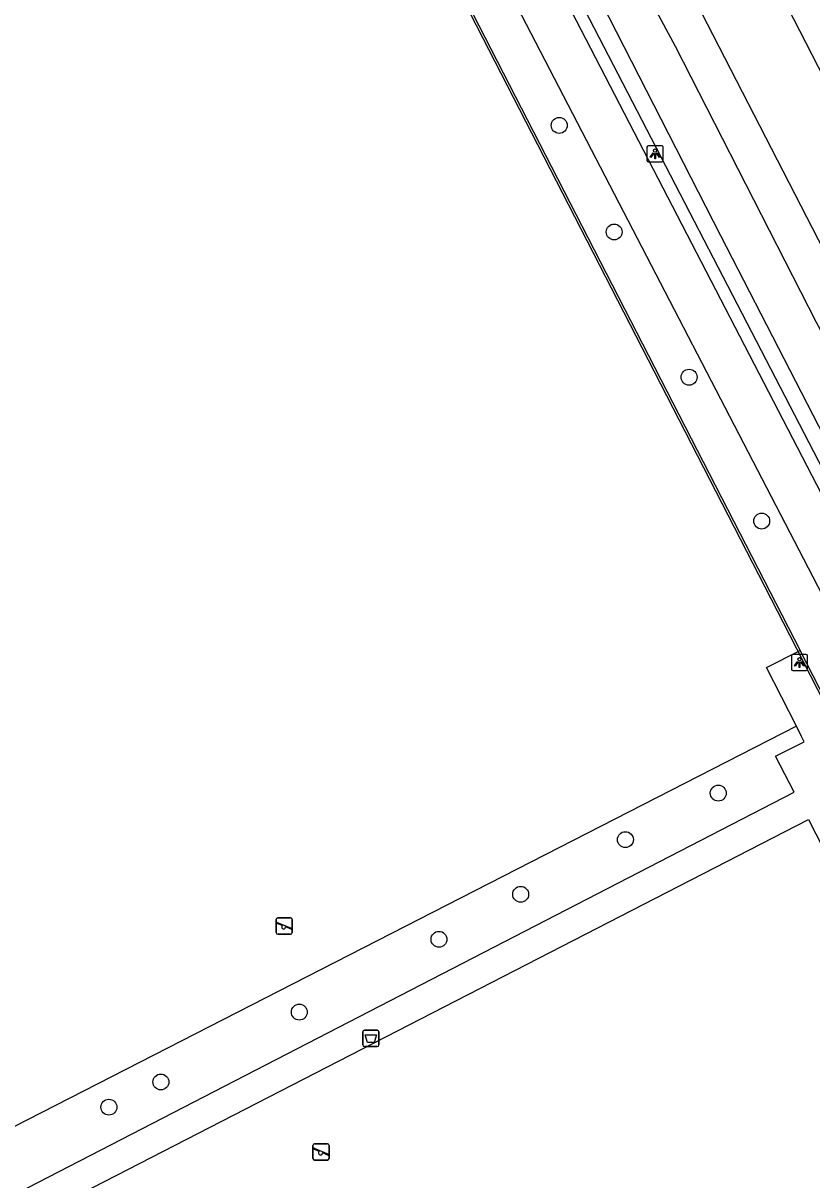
# Model space of a CAD drawing. Extents: x 158838 to 160074, y 386376 to 387776.
# Drawn here: x 159224 to 159272.4, y 387277.8 to 387348.8 of the extents above; entities that cross this region are included whole.
import ezdxf

# ---------------------------------------------------------------- set-up
doc = ezdxf.new("R2010")
doc.units = 0
for name, color, linetype in [('IMGEO_Afvalbak', 7, 'Continuous'), ('IMGEO_Boom', 7, 'Continuous'), ('IMGEO_Groenvoorziening', 7, 'Continuous'), ('IMGEO_Hek', 7, 'Continuous'), ('IMGEO_Lichtpunt', 7, 'Continuous'), ('IMGEO_Meer_plas_ven_vijver', 7, 'Continuous'), ('IMGEO_Pand', 7, 'Continuous'), ('IMGEO_Speelvoorziening', 7, 'Continuous'), ('IMGEO_Voetpad_open', 7, 'Continuous')]:
    doc.layers.add(name, color=color, linetype=linetype)

msp = doc.modelspace()

# ---------------------------------------------------------------- linework, layer by layer
at = {"layer": 'IMGEO_Afvalbak'}
for p, q in [((159244.867, 387286.122), (159244.867, 387286.922)), ((159244.867, 387286.922), (159244.867, 387286.122)), ((159244.967, 387287.022), (159245.757, 387287.022)), ((159245.757, 387287.022), (159244.967, 387287.022)), ((159245.857, 387286.922), (159245.857, 387286.122)), ((159245.857, 387286.122), (159245.857, 387286.922)), ((159245.757, 387286.022), (159244.967, 387286.022)), ((159244.967, 387286.022), (159245.757, 387286.022))]:
    msp.add_line(p, q, dxfattribs=at)
msp.add_lwpolyline([(159245.01, 387286.736), (159245.714, 387286.736), (159245.565, 387286.266), (159245.159, 387286.266), (159245.01, 387286.736)], dxfattribs=at)
for centre, start, end in [((159244.967, 387286.922), 90, 180), ((159244.967, 387286.922), 90, 180), ((159245.757, 387286.922), 0, 90), ((159245.757, 387286.922), 360, 90), ((159244.967, 387286.122), 180, 270), ((159244.967, 387286.122), 180, 270), ((159245.757, 387286.122), 270, 0), ((159245.757, 387286.122), 270, 0)]:
    msp.add_arc(centre, 0.1, start, end, dxfattribs=at)
at = {"layer": 'IMGEO_Boom'}
for centre in [(159256.919, 387342.561), (159260.288, 387336.018), (159264.882, 387327.104), (159269.337, 387318.274), (159266.674, 387301.573), (159260.975, 387298.718), (159254.551, 387295.362), (159249.539, 387292.6), (159240.971, 387288.132), (159232.478, 387283.843), (159229.288, 387282.299)]:
    msp.add_circle(centre, 0.489, dxfattribs=at)
at = {"layer": 'IMGEO_Groenvoorziening'}
for points in [[(159271.465, 387305.683), (159209.686, 387274.058), (159161.319, 387369.689), (159224.36, 387402.222)], [(159224.455, 387402.271), (159271.699, 387310.319)], [(159244.125, 387379.277), (159246.596, 387373.545), (159251.874, 387362.667), (159257.874, 387350.83), (159279.551, 387308.96)]]:
    msp.add_lwpolyline(points, dxfattribs=at)
at = {"layer": 'IMGEO_Hek'}
for points in [[(159270.666, 387312.035), (159224.36, 387402.222), (159224.03, 387402.865)], [(159306.068, 387242.925), (159270.666, 387312.035)]]:
    msp.add_lwpolyline(points, dxfattribs=at)
at = {"layer": 'IMGEO_Lichtpunt'}
for p, q in [((159262.301, 387341.217), (159262.301, 387340.41)), ((159262.301, 387341.217), (159262.301, 387340.41)), ((159263.203, 387341.312), (159262.395, 387341.312)), ((159263.203, 387341.312), (159262.395, 387341.312)), ((159263.297, 387340.41), (159263.297, 387341.217)), ((159263.297, 387340.41), (159263.297, 387341.217)), ((159262.395, 387340.316), (159263.203, 387340.316)), ((159262.395, 387340.316), (159263.203, 387340.316)), ((159271.158, 387309.993), (159271.158, 387309.186)), ((159271.158, 387309.993), (159271.158, 387309.186)), ((159272.06, 387310.088), (159271.252, 387310.088)), ((159272.06, 387310.088), (159271.252, 387310.088)), ((159272.154, 387309.186), (159272.154, 387309.993)), ((159272.154, 387309.186), (159272.154, 387309.993)), ((159271.252, 387309.092), (159272.06, 387309.092)), ((159271.252, 387309.092), (159272.06, 387309.092))]:
    msp.add_line(p, q, dxfattribs=at)
for points in [[(159262.675, 387340.881), (159262.714, 387340.853), (159262.526, 387340.591), (159262.488, 387340.618), (159262.675, 387340.881)], [(159262.777, 387340.833), (159262.824, 387340.833), (159262.824, 387340.511), (159262.777, 387340.511), (159262.777, 387340.833)], [(159262.887, 387340.853), (159262.925, 387340.88), (159263.112, 387340.618), (159263.073, 387340.59), (159262.887, 387340.853)], [(159271.532, 387309.657), (159271.571, 387309.629), (159271.383, 387309.367), (159271.345, 387309.394), (159271.532, 387309.657)], [(159271.634, 387309.609), (159271.681, 387309.609), (159271.681, 387309.287), (159271.634, 387309.287), (159271.634, 387309.609)], [(159271.744, 387309.629), (159271.782, 387309.656), (159271.969, 387309.394), (159271.93, 387309.366), (159271.744, 387309.629)]]:
    msp.add_lwpolyline(points, dxfattribs=at)
for centre in [(159262.8, 387341.015), (159271.657, 387309.791)]:
    msp.add_circle(centre, 0.0994, dxfattribs=at)
for centre, start, end in [((159262.395, 387341.217), 90, 180), ((159262.395, 387341.217), 90, 180), ((159263.203, 387341.217), 0, 90), ((159263.203, 387341.217), 0, 90), ((159262.395, 387340.41), 180, 270), ((159262.395, 387340.41), 180, 270), ((159263.203, 387340.41), 270, 0), ((159263.203, 387340.41), 270, 360), ((159271.252, 387309.993), 90, 180), ((159271.252, 387309.993), 90, 180), ((159272.06, 387309.993), 0, 90), ((159272.06, 387309.993), 0, 90), ((159271.252, 387309.186), 180, 270), ((159271.252, 387309.186), 180, 270), ((159272.06, 387309.186), 270, 0), ((159272.06, 387309.186), 270, 360)]:
    msp.add_arc(centre, 0.0946, start, end, dxfattribs=at)
at = {"layer": 'IMGEO_Meer_plas_ven_vijver'}
for points in [[(159247.23, 387376.008), (159253.103, 387362.62), (159266.819, 387335.803), (159274.951, 387319.992), (159280.392, 387309.992)], [(159283.062, 387311.337), (159272.692, 387330.454), (159264.047, 387347.394), (159257.025, 387360.495), (159253.205, 387368.503)]]:
    msp.add_lwpolyline(points, dxfattribs=at)
at = {"layer": 'IMGEO_Pand'}
msp.add_lwpolyline([(159319.456, 387304.467), (159299.492, 387294.214), (159263.675, 387363.957), (159302.358, 387383.765)], dxfattribs=at)
at = {"layer": 'IMGEO_Speelvoorziening'}
for p, q in [((159239.647, 387293.915), (159240.437, 387293.915)), ((159240.437, 387293.915), (159239.647, 387293.915)), ((159239.547, 387293.015), (159239.547, 387293.815)), ((159239.547, 387293.815), (159239.547, 387293.015)), ((159239.93, 387293.443), (159239.591, 387293.58)), ((159239.616, 387293.64), (159240.492, 387293.287)), ((159240.468, 387293.227), (159240.128, 387293.364)), ((159240.537, 387293.815), (159240.537, 387293.015)), ((159240.537, 387293.015), (159240.537, 387293.815)), ((159240.437, 387292.915), (159239.647, 387292.915)), ((159239.647, 387292.915), (159240.437, 387292.915)), ((159241.808, 387279.148), (159241.808, 387279.948)), ((159241.808, 387279.948), (159241.808, 387279.148)), ((159242.191, 387279.576), (159241.852, 387279.713)), ((159241.877, 387279.773), (159242.753, 387279.42)), ((159241.908, 387280.048), (159242.698, 387280.048)), ((159242.698, 387280.048), (159241.908, 387280.048)), ((159242.798, 387279.948), (159242.798, 387279.148)), ((159242.798, 387279.148), (159242.798, 387279.948)), ((159242.698, 387279.048), (159241.908, 387279.048)), ((159241.908, 387279.048), (159242.698, 387279.048)), ((159242.729, 387279.36), (159242.389, 387279.497))]:
    msp.add_line(p, q, dxfattribs=at)
for centre, radius, start, end in [((159239.647, 387293.815), 0.1, 90, 180), ((159239.647, 387293.815), 0.1, 90, 180), ((159240.437, 387293.815), 0.1, 0, 90), ((159240.437, 387293.815), 0.1, 360, 90), ((159239.604, 387293.61), 0.0327, 68.07798, 248.07798), ((159240.009, 387293.353), 0.12, 130.99278, 5.16318), ((159240.48, 387293.257), 0.0327, 248.07798, 68.07798), ((159239.647, 387293.015), 0.1, 180, 270), ((159239.647, 387293.015), 0.1, 180, 270), ((159240.437, 387293.015), 0.1, 270, 0), ((159240.437, 387293.015), 0.1, 270, 0), ((159241.908, 387279.948), 0.1, 90, 180), ((159241.908, 387279.948), 0.1, 90, 180), ((159241.865, 387279.743), 0.0327, 68.07798, 248.07798), ((159242.698, 387279.948), 0.1, 0, 90), ((159242.698, 387279.948), 0.1, 360, 90), ((159241.908, 387279.148), 0.1, 180, 270), ((159241.908, 387279.148), 0.1, 180, 270), ((159242.27, 387279.486), 0.12, 130.99278, 5.16318), ((159242.698, 387279.148), 0.1, 270, 0), ((159242.698, 387279.148), 0.1, 270, 0), ((159242.741, 387279.39), 0.0327, 248.07798, 68.07798)]:
    msp.add_arc(centre, radius, start, end, dxfattribs=at)
at = {"layer": 'IMGEO_Voetpad_open'}
for points in [[(159241.835, 387374.672), (159246.86, 387364.399), (159251.788, 387354.785), (159274.162, 387311.567), (159278.285, 387303.602), (159307.121, 387247.899), (159331.104, 387201.568)], [(159280.396, 387305.679), (159250.312, 387363.821), (159245.034, 387374.551)], [(159285.708, 387310.491), (159256.349, 387367.607), (159256.517, 387367.694)], [(159271.465, 387305.683), (159269.637, 387309.279), (159271.699, 387310.319)], [(159271.699, 387310.319), (159271.703, 387310.31), (159276.356, 387301.217), (159295.312, 387264.167), (159306.516, 387242.289), (159313.385, 387228.876), (159321.155, 387213.758), (159327.084, 387202.207), (159330.759, 387195.12)], [(159257.42, 387167.319), (159205.883, 387267.861), (159271.329, 387301.63), (159270.192, 387303.833), (159271.952, 387304.725), (159271.785, 387305.054), (159271.465, 387305.683)], [(159322.176, 387202.294), (159299.979, 387190.897), (159281.332, 387181.323), (159258.877, 387169.794), (159208.831, 387267.369), (159272.214, 387299.953), (159322.176, 387202.294)]]:
    msp.add_lwpolyline(points, dxfattribs=at)

doc.saveas('drawing.dxf')
